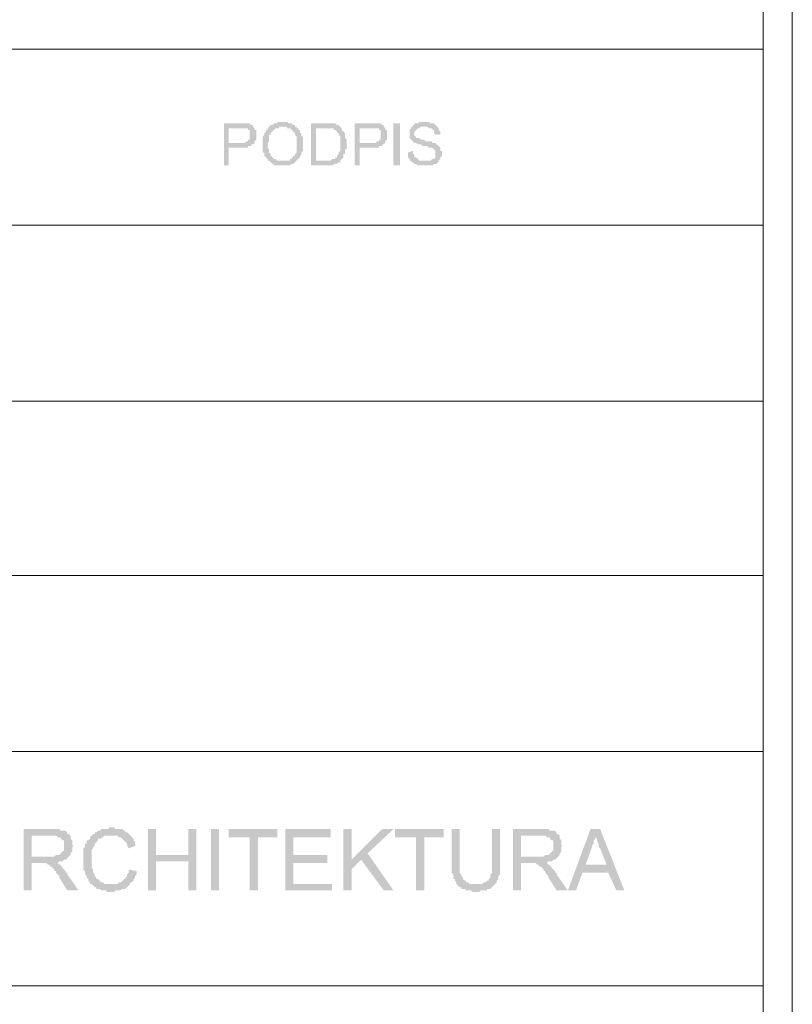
# Model space of a CAD drawing. Header units: millimetres. Extents: x -14047 to 49934, y -21523 to 14989.
# Tile 445 of 580: x 23094 to 23296, y 11781 to 12039. Entities that reach past the tile are written whole.
import ezdxf

# ---------------------------------------------------------------- set-up
doc = ezdxf.new("R2010")
doc.units = ezdxf.units.MM
doc.layers.add('C00-00-00', color=7, linetype='Continuous')

msp = doc.modelspace()

# ---------------------------------------------------------------- hatches: boundary and pattern name
at = {"layer": 'C00-00-00'}
h = msp.add_hatch(color=256, dxfattribs=at)
h.dxf.hatch_style = 2
h.paths.add_polyline_path([(23151.32, 12012.048), (23147.086, 12012.048), (23147.086, 12001.041), (23148.356, 12001.041), (23148.356, 12005.698), (23153.436, 12005.698), (23153.436, 12006.121), (23154.283, 12006.121), (23154.283, 12006.544), (23154.706, 12006.544), (23148.356, 12006.968), (23148.356, 12010.778), (23155.13, 12010.778), (23154.706, 12011.201), (23154.706, 12011.624), (23154.283, 12011.624), (23153.86, 12012.048), (23151.743, 12012.048)])
h = msp.add_hatch(color=256, dxfattribs=at)
h.dxf.hatch_style = 2
h.paths.add_polyline_path([(23158.94, 12011.201), (23158.516, 12010.778), (23158.516, 12010.354), (23158.093, 12010.354), (23158.093, 12009.931), (23157.67, 12009.508), (23157.67, 12009.084), (23157.246, 12008.661), (23157.246, 12007.391), (23157.246, 12006.544), (23157.246, 12005.274), (23157.246, 12004.428), (23157.67, 12004.428), (23157.67, 12003.581), (23158.093, 12003.158), (23158.516, 12002.734), (23158.516, 12002.311), (23158.94, 12002.311), (23159.363, 12001.888), (23162.326, 12002.311), (23161.056, 12002.311), (23160.633, 12002.734), (23160.21, 12002.734), (23159.786, 12003.158), (23159.363, 12003.581), (23159.363, 12004.004), (23158.94, 12004.428), (23158.94, 12005.274), (23158.516, 12005.698), (23158.516, 12006.968), (23158.94, 12007.391), (23158.94, 12008.661), (23158.94, 12009.084), (23159.363, 12009.084), (23159.363, 12009.508), (23159.786, 12009.931), (23160.21, 12010.354), (23160.633, 12010.778), (23161.48, 12010.778), (23161.48, 12011.201), (23162.326, 12011.201)])
h = msp.add_hatch(color=256, dxfattribs=at)
h.dxf.hatch_style = 2
h.paths.add_polyline_path([(23162.326, 12012.471), (23161.056, 12012.471), (23161.056, 12012.048), (23160.21, 12012.048), (23159.786, 12011.624), (23159.363, 12011.624), (23158.94, 12011.201), (23163.596, 12011.201), (23163.596, 12010.778), (23164.443, 12010.778), (23164.866, 12010.354), (23165.29, 12009.931), (23165.713, 12009.508), (23165.713, 12009.084), (23166.136, 12008.661), (23166.136, 12007.814), (23166.136, 12006.544), (23166.136, 12004.851), (23166.136, 12004.428), (23165.713, 12004.004), (23165.713, 12003.581), (23165.29, 12003.581), (23165.29, 12003.158), (23164.866, 12003.158), (23164.866, 12002.734), (23164.443, 12002.734), (23164.443, 12002.311), (23162.326, 12002.311), (23159.363, 12001.888), (23159.786, 12001.464), (23160.21, 12001.464), (23160.21, 12001.041), (23164.443, 12001.041), (23164.866, 12001.464), (23165.29, 12001.464), (23165.713, 12001.888), (23166.136, 12002.311), (23166.56, 12002.734), (23166.983, 12003.158), (23166.983, 12003.581), (23167.406, 12003.581), (23167.406, 12004.004), (23167.406, 12004.428), (23167.83, 12004.851), (23167.83, 12006.121), (23167.83, 12006.544), (23167.83, 12007.814), (23167.83, 12008.661), (23167.406, 12008.661), (23167.406, 12009.508), (23166.983, 12009.508), (23166.983, 12010.354), (23166.56, 12010.354), (23166.56, 12010.778), (23166.136, 12010.778), (23166.136, 12011.201), (23165.713, 12011.201), (23165.713, 12011.624), (23165.29, 12011.624), (23164.866, 12012.048), (23164.02, 12012.048), (23163.596, 12012.471), (23162.75, 12012.471)])
h = msp.add_hatch(color=256, dxfattribs=at)
h.dxf.hatch_style = 2
h.paths.add_polyline_path([(23173.756, 12012.048), (23169.946, 12012.048), (23169.946, 12001.041), (23175.873, 12001.041), (23175.873, 12001.464), (23176.72, 12001.464), (23177.143, 12001.888), (23177.566, 12001.888), (23177.566, 12002.311), (23171.216, 12002.311), (23171.216, 12010.778), (23173.756, 12010.778), (23177.566, 12011.201), (23177.143, 12011.624), (23176.72, 12011.624), (23176.296, 12012.048), (23174.18, 12012.048)])
h = msp.add_hatch(color=256, dxfattribs=at)
h.dxf.hatch_style = 2
h.paths.add_polyline_path([(23177.566, 12011.201), (23173.756, 12010.778), (23175.873, 12010.778), (23175.873, 12010.354), (23176.296, 12010.354), (23176.72, 12009.931), (23176.72, 12009.508), (23177.143, 12009.508), (23177.143, 12009.084), (23177.566, 12008.661), (23177.566, 12008.238), (23177.566, 12006.544), (23177.566, 12005.274), (23177.566, 12004.851), (23177.143, 12004.428), (23177.143, 12004.004), (23176.72, 12003.581), (23176.72, 12003.158), (23176.296, 12003.158), (23176.296, 12002.734), (23175.45, 12002.734), (23175.026, 12002.311), (23171.216, 12002.311), (23177.566, 12002.311), (23177.99, 12002.734), (23178.413, 12003.158), (23178.413, 12004.004), (23178.836, 12004.004), (23178.836, 12004.428), (23178.836, 12005.274), (23179.26, 12005.274), (23179.26, 12006.544), (23179.26, 12007.391), (23179.26, 12007.814), (23178.836, 12008.238), (23178.836, 12008.661), (23178.836, 12009.508), (23178.413, 12009.931), (23177.99, 12010.354), (23177.99, 12010.778)])
h = msp.add_hatch(color=256, dxfattribs=at)
h.dxf.hatch_style = 2
h.paths.add_polyline_path([(23185.61, 12012.048), (23181.376, 12012.048), (23181.376, 12001.041), (23182.646, 12001.041), (23182.646, 12005.698), (23187.726, 12005.698), (23187.726, 12006.121), (23188.573, 12006.121), (23188.573, 12006.544), (23188.996, 12006.544), (23182.646, 12006.968), (23182.646, 12010.778), (23189.42, 12010.778), (23188.996, 12011.201), (23188.996, 12011.624), (23188.573, 12011.624), (23188.15, 12012.048), (23186.033, 12012.048)])
h = msp.add_hatch(color=256, dxfattribs=at)
h.dxf.hatch_style = 2
h.paths.add_polyline_path([(23191.536, 12012.048), (23191.536, 12001.041), (23193.23, 12001.041), (23193.23, 12012.048)])
h = msp.add_hatch(color=256, dxfattribs=at)
h.dxf.hatch_style = 2
h.paths.add_polyline_path([(23199.58, 12012.471), (23198.31, 12012.471), (23197.886, 12012.048), (23197.04, 12012.048), (23197.04, 12011.624), (23196.616, 12011.624), (23196.616, 12011.201), (23196.193, 12011.201), (23196.193, 12010.778), (23195.77, 12010.354), (23195.77, 12009.508), (23195.77, 12008.661), (23195.77, 12008.238), (23196.193, 12007.814), (23196.616, 12007.391), (23197.04, 12006.968), (23197.463, 12006.968), (23197.886, 12006.544), (23198.733, 12006.544), (23199.156, 12006.121), (23200.426, 12006.121), (23200.85, 12005.698), (23201.696, 12005.698), (23202.12, 12005.274), (23202.543, 12004.851), (23202.543, 12004.004), (23202.543, 12003.581), (23202.543, 12003.158), (23202.12, 12002.734), (23201.696, 12002.734), (23201.273, 12002.311), (23196.193, 12002.311), (23196.193, 12001.888), (23196.616, 12001.888), (23197.04, 12001.464), (23197.463, 12001.464), (23197.886, 12001.041), (23201.696, 12001.041), (23202.12, 12001.464), (23202.966, 12001.464), (23202.966, 12001.888), (23203.39, 12001.888), (23203.39, 12002.311), (23203.813, 12002.734), (23203.813, 12003.158), (23204.236, 12003.581), (23204.236, 12004.004), (23204.236, 12004.851), (23203.813, 12004.851), (23203.813, 12005.698), (23203.39, 12006.121), (23202.966, 12006.544), (23202.543, 12006.968), (23201.696, 12006.968), (23201.696, 12007.391), (23200.003, 12007.391), (23199.58, 12007.814), (23198.733, 12007.814), (23198.31, 12008.238), (23197.463, 12008.238), (23197.463, 12008.661), (23197.04, 12008.661), (23197.04, 12009.508), (23197.04, 12009.931), (23197.463, 12010.354), (23197.886, 12010.778), (23198.31, 12010.778), (23198.733, 12011.201), (23202.966, 12011.201), (23202.543, 12011.624), (23202.12, 12012.048), (23201.273, 12012.048), (23200.85, 12012.471), (23200.003, 12012.471)])
h = msp.add_hatch(color=256, dxfattribs=at)
h.dxf.hatch_style = 2
h.paths.add_polyline_path([(23202.966, 12011.201), (23199.58, 12011.201), (23200.426, 12011.201), (23200.85, 12010.778), (23201.696, 12010.778), (23201.696, 12010.354), (23202.12, 12010.354), (23202.12, 12009.508), (23202.543, 12009.084), (23203.813, 12009.084), (23203.813, 12009.931), (23203.39, 12010.354), (23203.39, 12010.778)])
h = msp.add_hatch(color=256, dxfattribs=at)
h.dxf.hatch_style = 2
h.paths.add_polyline_path([(23155.13, 12010.778), (23151.32, 12010.778), (23153.436, 12010.778), (23153.436, 12010.354), (23153.86, 12010.354), (23153.86, 12009.931), (23153.86, 12009.084), (23153.86, 12008.661), (23153.86, 12007.814), (23153.436, 12007.814), (23153.436, 12007.391), (23153.013, 12007.391), (23152.59, 12006.968), (23148.356, 12006.968), (23154.706, 12006.544), (23155.13, 12006.968), (23155.13, 12007.391), (23155.553, 12007.814), (23155.553, 12008.238), (23155.553, 12009.084), (23155.553, 12009.508), (23155.553, 12010.354), (23155.13, 12010.354)])
h = msp.add_hatch(color=256, dxfattribs=at)
h.dxf.hatch_style = 2
h.paths.add_polyline_path([(23189.42, 12010.778), (23185.61, 12010.778), (23187.726, 12010.778), (23187.726, 12010.354), (23188.15, 12010.354), (23188.15, 12009.931), (23188.15, 12009.084), (23188.15, 12008.661), (23188.15, 12007.814), (23187.726, 12007.814), (23187.726, 12007.391), (23187.303, 12007.391), (23186.88, 12006.968), (23182.646, 12006.968), (23188.996, 12006.544), (23189.42, 12006.968), (23189.42, 12007.391), (23189.843, 12007.814), (23189.843, 12008.238), (23189.843, 12009.084), (23189.843, 12009.508), (23189.843, 12010.354), (23189.42, 12010.354)])
h = msp.add_hatch(color=256, dxfattribs=at)
h.dxf.hatch_style = 2
h.paths.add_polyline_path([(23196.616, 12004.851), (23195.346, 12004.428), (23195.346, 12003.581), (23195.346, 12003.158), (23195.77, 12002.734), (23195.77, 12002.311), (23200.003, 12002.311), (23198.31, 12002.311), (23197.886, 12002.734), (23197.463, 12003.158), (23197.04, 12003.158), (23197.04, 12003.581), (23197.04, 12004.004), (23196.616, 12004.004), (23196.616, 12004.428)])
h = msp.add_hatch(color=256, dxfattribs=at)
h.dxf.hatch_style = 2
h.paths.add_polyline_path([(23101.79, 11827.051), (23094.593, 11827.051), (23094.593, 11810.964), (23096.71, 11810.964), (23096.71, 11818.161), (23103.483, 11818.161), (23103.906, 11818.584), (23104.753, 11818.584), (23105.176, 11819.008), (23105.6, 11819.008), (23106.023, 11819.431), (23106.446, 11819.854), (23096.71, 11819.854), (23096.71, 11825.358), (23101.79, 11825.358), (23106.446, 11825.781), (23106.023, 11825.781), (23106.023, 11826.204), (23105.6, 11826.628), (23104.33, 11826.628), (23103.906, 11827.051), (23102.213, 11827.051)])
h = msp.add_hatch(color=256, dxfattribs=at)
h.dxf.hatch_style = 2
h.paths.add_polyline_path([(23106.446, 11825.781), (23101.79, 11825.358), (23103.06, 11825.358), (23103.483, 11824.934), (23104.33, 11824.934), (23104.33, 11824.511), (23104.753, 11824.088), (23105.176, 11824.088), (23105.176, 11821.548), (23104.753, 11821.124), (23104.33, 11820.701), (23103.906, 11820.278), (23103.06, 11820.278), (23102.636, 11819.854), (23096.71, 11819.854), (23106.446, 11819.854), (23106.87, 11820.278), (23106.87, 11820.701), (23107.293, 11821.124), (23107.293, 11822.394), (23107.716, 11822.818), (23107.293, 11822.818), (23107.293, 11824.088), (23106.87, 11824.511), (23106.87, 11825.358)])
h = msp.add_hatch(color=256, dxfattribs=at)
h.dxf.hatch_style = 2
h.paths.add_polyline_path([(23117.876, 11827.474), (23117.03, 11827.474), (23116.606, 11827.051), (23114.913, 11827.051), (23114.49, 11826.628), (23114.066, 11826.628), (23113.643, 11826.204), (23113.22, 11826.204), (23113.22, 11825.781), (23112.796, 11825.781), (23112.373, 11825.358), (23111.95, 11824.934), (23111.95, 11824.511), (23111.526, 11824.088), (23111.103, 11824.088), (23111.103, 11823.241), (23110.68, 11823.241), (23110.68, 11822.394), (23110.256, 11821.971), (23110.256, 11816.468), (23110.68, 11816.044), (23110.68, 11815.198), (23111.103, 11814.774), (23111.103, 11814.351), (23111.526, 11813.928), (23111.526, 11813.504), (23111.95, 11813.081), (23111.95, 11812.658), (23112.373, 11812.658), (23112.796, 11812.234), (23113.22, 11811.811), (23113.643, 11811.811), (23113.643, 11811.388), (23114.49, 11811.388), (23114.913, 11810.964), (23116.183, 11810.964), (23116.606, 11810.541), (23118.3, 11810.541), (23118.723, 11810.964), (23119.993, 11810.964), (23120.416, 11811.388), (23121.263, 11811.388), (23121.686, 11811.811), (23122.11, 11812.234), (23117.453, 11812.658), (23115.76, 11812.658), (23115.336, 11813.081), (23114.913, 11813.081), (23114.49, 11813.504), (23114.066, 11813.928), (23113.643, 11813.928), (23113.643, 11814.351), (23113.22, 11814.774), (23113.22, 11815.198), (23112.796, 11815.621), (23112.796, 11816.468), (23112.373, 11816.891), (23112.373, 11819.008), (23112.373, 11821.548), (23112.796, 11821.971), (23112.796, 11822.394), (23113.22, 11822.818), (23113.22, 11823.241), (23113.643, 11823.664), (23114.066, 11824.088), (23114.066, 11824.511), (23114.913, 11824.511), (23114.913, 11824.934), (23115.336, 11824.934), (23115.76, 11825.358), (23122.533, 11825.358), (23122.11, 11825.781), (23121.686, 11826.204), (23121.263, 11826.204), (23121.263, 11826.628), (23120.84, 11826.628), (23120.416, 11827.051), (23118.723, 11827.051), (23118.3, 11827.474)])
h = msp.add_hatch(color=256, dxfattribs=at)
h.dxf.hatch_style = 2
h.paths.add_polyline_path([(23122.533, 11825.358), (23117.453, 11825.358), (23119.146, 11825.358), (23119.57, 11824.934), (23119.993, 11824.934), (23120.416, 11824.511), (23120.84, 11824.088), (23121.263, 11823.664), (23121.686, 11823.241), (23121.686, 11822.818), (23122.11, 11821.971), (23124.226, 11822.818), (23123.803, 11822.818), (23123.803, 11823.664), (23123.38, 11824.088), (23123.38, 11824.511), (23122.956, 11824.934)])
h = msp.add_hatch(color=256, dxfattribs=at)
h.dxf.hatch_style = 2
h.paths.add_polyline_path([(23129.306, 11827.051), (23127.19, 11827.051), (23127.19, 11810.964), (23129.306, 11810.964), (23129.306, 11818.584), (23137.773, 11818.584), (23129.306, 11820.278)])
h = msp.add_hatch(color=256, dxfattribs=at)
h.dxf.hatch_style = 2
h.paths.add_polyline_path([(23139.89, 11827.051), (23137.773, 11827.051), (23137.773, 11820.278), (23129.306, 11820.278), (23137.773, 11818.584), (23137.773, 11810.964), (23139.89, 11810.964)])
h = msp.add_hatch(color=256, dxfattribs=at)
h.dxf.hatch_style = 2
h.paths.add_polyline_path([(23143.7, 11827.051), (23143.7, 11810.964), (23145.816, 11810.964), (23145.816, 11827.051)])
h = msp.add_hatch(color=256, dxfattribs=at)
h.dxf.hatch_style = 2
h.paths.add_polyline_path([(23161.056, 11827.051), (23148.356, 11827.051), (23148.356, 11824.934), (23153.86, 11824.934), (23153.86, 11810.964), (23155.976, 11810.964), (23155.976, 11824.934), (23161.056, 11824.934)])
h = msp.add_hatch(color=256, dxfattribs=at)
h.dxf.hatch_style = 2
h.paths.add_polyline_path([(23175.026, 11827.051), (23163.173, 11827.051), (23163.173, 11810.964), (23175.45, 11810.964), (23175.45, 11812.658), (23165.29, 11812.658), (23165.29, 11818.161), (23174.18, 11818.161), (23174.18, 11820.278), (23165.29, 11820.278), (23165.29, 11824.934), (23175.026, 11824.934)])
h = msp.add_hatch(color=256, dxfattribs=at)
h.dxf.hatch_style = 2
h.paths.add_polyline_path([(23180.53, 11827.051), (23178.413, 11827.051), (23178.413, 11810.964), (23180.53, 11810.964), (23180.53, 11819.008)])
h = msp.add_hatch(color=256, dxfattribs=at)
h.dxf.hatch_style = 2
h.paths.add_polyline_path([(23191.536, 11827.051), (23188.573, 11827.051), (23180.53, 11819.008), (23180.53, 11816.468), (23183.07, 11819.008), (23184.763, 11820.701)])
h = msp.add_hatch(color=256, dxfattribs=at)
h.dxf.hatch_style = 2
h.paths.add_polyline_path([(23204.66, 11827.051), (23191.96, 11827.051), (23191.96, 11824.934), (23197.463, 11824.934), (23197.463, 11810.964), (23199.58, 11810.964), (23199.58, 11824.934), (23204.66, 11824.934)])
h = msp.add_hatch(color=256, dxfattribs=at)
h.dxf.hatch_style = 2
h.paths.add_polyline_path([(23208.893, 11827.051), (23206.776, 11827.051), (23206.776, 11817.738), (23206.776, 11815.621), (23207.2, 11815.198), (23207.2, 11813.928), (23207.623, 11813.928), (23207.623, 11813.504), (23208.046, 11813.081), (23208.046, 11812.658), (23213.126, 11812.658), (23211.433, 11812.658), (23211.01, 11813.081), (23210.586, 11813.081), (23210.586, 11813.504), (23210.163, 11813.504), (23209.74, 11813.928), (23209.74, 11814.351), (23209.316, 11814.774), (23209.316, 11815.198), (23208.893, 11815.621), (23208.893, 11817.738)])
h = msp.add_hatch(color=256, dxfattribs=at)
h.dxf.hatch_style = 2
h.paths.add_polyline_path([(23219.476, 11827.051), (23217.36, 11827.051), (23217.36, 11815.621), (23216.936, 11815.198), (23216.936, 11814.351), (23216.513, 11813.928), (23216.513, 11813.504), (23216.09, 11813.504), (23215.666, 11813.081), (23215.243, 11813.081), (23214.82, 11812.658), (23208.046, 11812.658), (23208.47, 11812.234), (23208.893, 11811.811), (23209.316, 11811.811), (23209.316, 11811.388), (23210.163, 11811.388), (23210.586, 11810.964), (23211.856, 11810.964), (23212.28, 11810.541), (23213.973, 11810.541), (23214.396, 11810.964), (23216.09, 11810.964), (23216.09, 11811.388), (23216.936, 11811.388), (23217.36, 11811.811), (23217.783, 11812.234), (23218.206, 11812.658), (23218.63, 11813.081), (23218.63, 11813.504), (23219.053, 11813.928), (23219.053, 11814.351), (23219.053, 11814.774), (23219.476, 11815.198), (23219.476, 11817.738)])
h = msp.add_hatch(color=256, dxfattribs=at)
h.dxf.hatch_style = 2
h.paths.add_polyline_path([(23230.06, 11827.051), (23222.863, 11827.051), (23222.863, 11810.964), (23224.98, 11810.964), (23224.98, 11818.161), (23231.753, 11818.161), (23232.176, 11818.584), (23233.023, 11818.584), (23233.446, 11819.008), (23233.87, 11819.008), (23234.293, 11819.431), (23234.716, 11819.854), (23224.98, 11819.854), (23224.98, 11825.358), (23230.06, 11825.358), (23234.716, 11825.781), (23234.293, 11825.781), (23234.293, 11826.204), (23233.87, 11826.628), (23232.6, 11826.628), (23232.176, 11827.051), (23230.483, 11827.051)])
h = msp.add_hatch(color=256, dxfattribs=at)
h.dxf.hatch_style = 2
h.paths.add_polyline_path([(23234.716, 11825.781), (23230.06, 11825.358), (23231.33, 11825.358), (23231.753, 11824.934), (23232.6, 11824.934), (23232.6, 11824.511), (23233.023, 11824.088), (23233.446, 11824.088), (23233.446, 11821.548), (23233.023, 11821.124), (23232.6, 11820.701), (23232.176, 11820.278), (23231.33, 11820.278), (23230.906, 11819.854), (23224.98, 11819.854), (23234.716, 11819.854), (23235.14, 11820.278), (23235.14, 11820.701), (23235.563, 11821.124), (23235.563, 11822.394), (23235.986, 11822.818), (23235.563, 11822.818), (23235.563, 11824.088), (23235.14, 11824.511), (23235.14, 11825.358)])
h = msp.add_hatch(color=256, dxfattribs=at)
h.dxf.hatch_style = 2
h.paths.add_polyline_path([(23245.723, 11827.051), (23243.183, 11827.051), (23237.256, 11810.964), (23239.373, 11810.964), (23241.066, 11815.621), (23247.84, 11815.621), (23241.913, 11817.738), (23243.606, 11822.394), (23243.606, 11822.818), (23244.03, 11823.241), (23244.03, 11824.088), (23244.453, 11824.511), (23244.453, 11825.358)])
h = msp.add_hatch(color=256, dxfattribs=at)
h.dxf.hatch_style = 2
h.paths.add_polyline_path([(23245.723, 11827.051), (23244.453, 11825.358), (23244.453, 11824.934), (23244.876, 11824.511), (23244.876, 11824.088), (23245.3, 11823.241), (23245.3, 11822.394), (23245.723, 11821.971), (23247.416, 11817.738), (23241.913, 11817.738), (23247.84, 11815.621), (23249.956, 11810.964), (23252.073, 11810.964)])
h = msp.add_hatch(color=256, dxfattribs=at)
h.dxf.hatch_style = 2
h.paths.add_polyline_path([(23184.763, 11820.701), (23183.07, 11819.008), (23188.996, 11810.964), (23191.536, 11810.964)])
h = msp.add_hatch(color=256, dxfattribs=at)
h.dxf.hatch_style = 2
h.paths.add_polyline_path([(23103.06, 11818.161), (23099.25, 11818.161), (23100.52, 11818.161), (23100.943, 11817.738), (23101.366, 11817.738), (23101.366, 11817.314), (23101.79, 11817.314), (23102.213, 11816.891), (23102.636, 11816.468), (23102.636, 11816.044), (23103.06, 11816.044), (23103.06, 11815.621), (23103.483, 11815.198), (23103.906, 11814.774), (23103.906, 11814.351), (23106.023, 11810.964), (23108.986, 11810.964), (23106.023, 11815.198), (23106.023, 11815.621), (23105.6, 11815.621), (23105.6, 11816.044), (23105.176, 11816.468), (23104.753, 11816.891), (23104.753, 11817.314), (23104.33, 11817.314), (23104.33, 11817.738), (23103.906, 11817.738), (23103.483, 11818.161)])
h = msp.add_hatch(color=256, dxfattribs=at)
h.dxf.hatch_style = 2
h.paths.add_polyline_path([(23231.33, 11818.161), (23227.52, 11818.161), (23228.79, 11818.161), (23229.213, 11817.738), (23229.636, 11817.738), (23229.636, 11817.314), (23230.06, 11817.314), (23230.483, 11816.891), (23230.906, 11816.468), (23230.906, 11816.044), (23231.33, 11816.044), (23231.33, 11815.621), (23231.753, 11815.198), (23232.176, 11814.774), (23232.176, 11814.351), (23234.293, 11810.964), (23237.256, 11810.964), (23234.293, 11815.198), (23234.293, 11815.621), (23233.87, 11815.621), (23233.87, 11816.044), (23233.446, 11816.468), (23233.023, 11816.891), (23233.023, 11817.314), (23232.6, 11817.314), (23232.6, 11817.738), (23232.176, 11817.738), (23231.753, 11818.161)])
h = msp.add_hatch(color=256, dxfattribs=at)
h.dxf.hatch_style = 2
h.paths.add_polyline_path([(23122.11, 11816.468), (23122.11, 11815.621), (23121.686, 11815.198), (23121.686, 11814.774), (23121.263, 11814.351), (23121.263, 11813.928), (23120.84, 11813.928), (23120.416, 11813.504), (23119.993, 11813.081), (23119.57, 11813.081), (23119.146, 11812.658), (23117.453, 11812.658), (23122.11, 11812.234), (23122.533, 11812.658), (23122.533, 11813.081), (23122.956, 11813.081), (23123.38, 11813.504), (23123.38, 11813.928), (23123.803, 11814.351), (23123.803, 11814.774), (23124.226, 11815.198), (23124.226, 11816.044)])

# ---------------------------------------------------------------- linework, layer by layer
at = {"layer": 'C00-00-00', "lineweight": 0}
for points in [[(22403.29, 11552.308), (23296.1, 11552.308), (23296.1, 12325.738), (22403.29, 12325.738), (22403.29, 11552.308), (22403.29, 12264.778)], [(23288.48, 11628.931), (23288.48, 12257.158)], [(23288.48, 12031.521), (22410.91, 12031.521)], [(22410.91, 11985.378), (23288.48, 11985.378)], [(23288.48, 11985.378), (22410.91, 11985.378)], [(22410.91, 11939.234), (23288.48, 11939.234)], [(22410.91, 11893.514), (23288.48, 11893.514)], [(22410.91, 11893.514), (23288.48, 11893.514)], [(22410.91, 11847.371), (23288.48, 11847.371)], [(22410.91, 11847.371), (23288.48, 11847.371)]]:
    msp.add_lwpolyline(points, dxfattribs=at)
for points in [[(23296.1, 11552.308), (23296.1, 12264.778)], [(22410.91, 11893.514), (23288.48, 11893.514)], [(22410.91, 11785.988), (23288.48, 11785.988)]]:
    msp.add_lwpolyline(points, close=True, dxfattribs=at)

doc.saveas('drawing.dxf')
